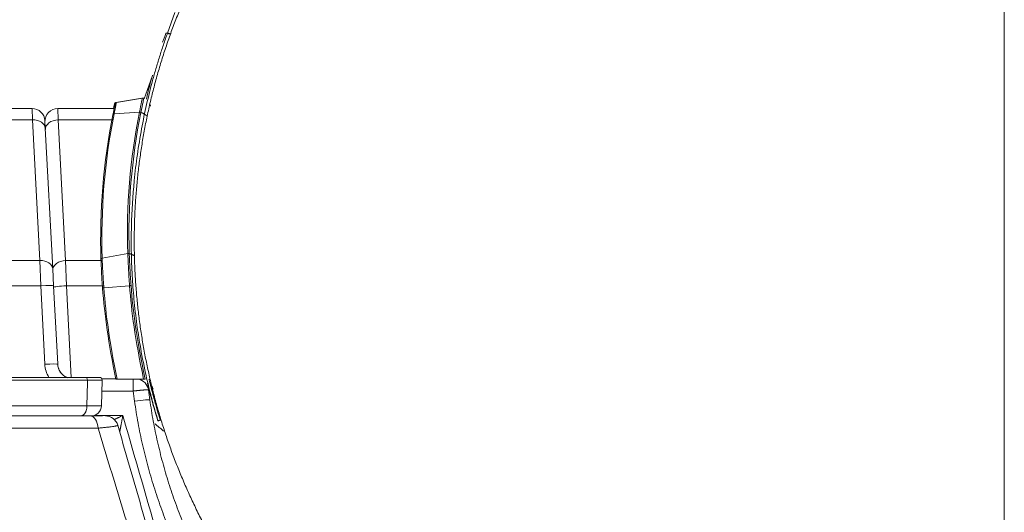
# Model space of a CAD drawing. Header units: millimetres. Extents: x 0 to 594, y 0 to 420.
# Tile 851 of 1056: x 493 to 513, y 154 to 163. Entities that reach past the tile are written whole.
import ezdxf

# ---------------------------------------------------------------- set-up
doc = ezdxf.new("R2010")
doc.units = ezdxf.units.MM
doc.layers.add('1', color=7, linetype='Continuous', true_color=0xffffff)
doc.styles.add('Arial', font='txt')
doc.dimstyles.get("Standard").update_dxf_attribs({"dimtxt": 0.18, "dimasz": 0.18, "dimexe": 0.18, "dimexo": 0.0625, "dimgap": 0.09, "dimtad": 0, "dimtih": 1, "dimtoh": 1, "dimdec": 4, "dimzin": 0, "dimdsep": 46, "dimtxsty": 'Standard', "dimcen": 0.09, "dimadec": 0, "dimazin": 0, "dimtfac": 1, "dimtdec": 4, "dimtofl": 0, "dimtmove": 0, "dimatfit": 3, "dimfxl": 0, "dimtolj": 1, "dimtzin": 0, "dimarcsym": 0})

# ---------------------------------------------------------------- blocks, each defined once
blk = doc.blocks.new('_U3')
at = {"layer": '1', "color": 18, "lineweight": 18}
for p, q in [((427.525, 148.168), (427.525, 219.749)), ((512.525, 148.168), (512.525, 219.749)), ((427.525, 217.749), (463.942, 217.749)), ((512.525, 217.749), (476.108, 217.749))]:
    blk.add_line(p, q, dxfattribs=at)
at = {"layer": '1', "color": 18}
for points in [[(427.525, 217.749), (431.025, 218.687), (431.025, 216.811)], [(512.525, 217.749), (509.025, 216.811), (509.025, 218.687)]]:
    blk.add_solid(points, dxfattribs=at)
at = {"layer": '1', "color": 18, "linetype": 'Continuous', "lineweight": 13, "char_height": 3.5, "attachment_point": 7, "line_spacing_factor": 1.047437, "style": 'Arial'}
for s, insert in [('\\fArial|b0|i0;\\W1.0000;1.70', (465.627, 215.113)), ('\\fArial|b0|i0;\\W1.0000;DEFLATED TUBES WIDTH', (440.321, 208.053))]:
    blk.add_mtext(s, dxfattribs=dict(at, insert=insert))

msp = doc.modelspace()

# ---------------------------------------------------------------- linework, layer by layer
at = {"layer": '1', "color": 155, "linetype": 'Continuous', "lineweight": 18}
for p, q in [((496.294, 162.98), (496.437, 163.379)), ((495.838, 161.701), (496, 162.157)), ((495.791, 161.715), (495.288, 161.629)), ((495.831, 161.706), (495.832, 161.711)), ((493.664, 161.513), (492.975, 161.513)), ((494.165, 161.513), (495.258, 161.513)), ((493.922, 161.13), (493.914, 161.276)), ((494.065, 158.397), (493.922, 161.13)), ((494.082, 158.07), (494.065, 158.397)), ((494.162, 156.547), (494.082, 158.07)), ((492.502, 156.292), (494.707, 156.292)), ((494.738, 156.24), (494.738, 156.189)), ((495.024, 156.24), (495.01, 155.736)), ((495.019, 156.263), (495.315, 156.263)), ((495.29, 156.259), (495.315, 156.259)), ((495.315, 156.259), (495.827, 156.259)), ((495.856, 156.259), (495.827, 156.259)), ((494.738, 156.189), (494.73, 155.736)), ((494.788, 155.542), (492.531, 155.542))]:
    msp.add_line(p, q, dxfattribs=at)
at = {"layer": '1', "color": 155, "linetype": 'Continuous', "lineweight": 13}
for p, q in [((495.263, 161.598), (495.262, 161.562)), ((495.263, 161.598), (495.276, 161.598)), ((495.276, 161.598), (495.275, 161.562)), ((495.288, 161.629), (495.301, 161.629)), ((495.804, 161.715), (495.301, 161.629)), ((495.791, 161.715), (495.804, 161.715)), ((495.805, 161.715), (495.802, 161.716)), ((495.812, 161.716), (495.804, 161.715)), ((493.664, 161.513), (493.672, 161.293)), ((494.173, 161.293), (494.165, 161.513)), ((495.747, 161.443), (495.256, 161.409)), ((492.975, 161.293), (493.672, 161.293)), ((493.672, 161.293), (493.815, 158.561)), ((494.316, 158.561), (494.173, 161.293)), ((495.24, 161.293), (494.173, 161.293)), ((493.815, 158.561), (490.286, 158.561)), ((493.815, 158.561), (493.833, 158.07)), ((494.333, 158.07), (494.316, 158.561)), ((494.316, 158.561), (495.03, 158.561)), ((495.522, 158.697), (495.026, 158.606)), ((490.274, 158.07), (493.833, 158.07)), ((493.833, 158.07), (493.912, 156.547)), ((494.426, 156.292), (494.333, 158.07)), ((494.333, 158.07), (495.054, 158.07)), ((495.556, 158.072), (495.057, 158.03)), ((495.625, 156.259), (495.625, 156.026)), ((495.018, 156.026), (495.625, 156.026)), ((492.52, 155.736), (494.73, 155.736)), ((495.425, 155.553), (494.878, 155.553)), ((492.649, 155.305), (494.945, 155.305))]:
    msp.add_line(p, q, dxfattribs=at)
at = {"layer": '1', "color": 155, "linetype": 'Continuous', "lineweight": 18}
for centre, radius, start, end in [((493.664, 161.263), 0.25, 3, 90), ((494.165, 161.263), 0.25, 90, 183), ((494.462, 156.563), 0.3, 183, 244.842), ((494.974, 156.242), 0.05, 358.5, 90), ((494.81, 155.742), 0.2, 270, 358.5)]:
    msp.add_arc(centre, radius, start, end, dxfattribs=at)
at = {"layer": '1', "color": 155, "linetype": 'Continuous', "lineweight": 13}
msp.add_arc((494.462, 156.576), 0.55, 183, 211.1649, dxfattribs=at)
for centre, major_axis, ratio, start_param, end_param in [((493.672, 161.117), (0.25, 0.013), 0.706622, 0, 1.533781), ((494.173, 161.117), (0.25, 0.013), 0.706622, 1.533781, 3.141593), ((493.815, 158.384), (0.25, 0.013), 0.706622, 0, 1.533781), ((494.316, 158.384), (0.25, 0.013), 0.706622, 1.533781, 3.141593), ((493.833, 158.057), (-0.25, -0.013), 0.052264, 3.141593, 4.70965), ((494.333, 158.057), (0.25, 0.013), 0.052264, 1.568057, 3.141593), ((493.912, 156.534), (-0.25, -0.013), 0.052264, 3.141593, 4.70965), ((495.653, 155.812), (-0.297, -0.042), 0.051828, 3.14112, 4.705104), ((494.788, 155.292), (0, -0.25), 0.628156, 1.623156, 3.141593)]:
    msp.add_ellipse(centre, major_axis=major_axis, ratio=ratio, start_param=start_param, end_param=end_param, dxfattribs=at)
at = {"layer": '1', "color": 155, "linetype": 'Continuous', "lineweight": 18}
for centre, major_axis, ratio, start_param, end_param in [((494.707, 156.242), (0, 0.05), 0.625395, 4.686209, 6.283192), ((495.675, 156.013), (0, 0.25), 1, 4.85202, 6.099907), ((495.087, 155.292), (0, 0.25), 1, 4.992628, 6.283185)]:
    msp.add_ellipse(centre, major_axis=major_axis, ratio=ratio, start_param=start_param, end_param=end_param, dxfattribs=at)
for points, degree in [([(507.522, 147.063), (506.353, 147.063), (504.058, 147.519), (501.897, 148.415), (499.952, 149.714), (498.298, 151.368), (496.999, 153.313), (496.104, 155.474), (495.647, 157.769), (495.647, 160.108), (496.104, 162.402), (496.999, 164.563), (498.298, 166.508), (499.952, 168.162), (501.897, 169.462), (504.058, 170.357), (506.353, 170.813), (507.522, 170.813)], 2), ([(507.522, 147.063), (506.353, 147.063), (504.058, 147.519), (501.897, 148.415), (499.952, 149.714), (498.298, 151.368), (496.999, 153.313), (496.104, 155.474), (495.647, 157.769), (495.647, 160.108), (496.104, 162.402), (496.999, 164.563), (498.298, 166.508), (499.952, 168.162), (501.897, 169.462), (504.058, 170.357), (506.353, 170.813), (507.522, 170.813)], 2), ([(496.198, 162.8), (496.238, 162.918), (496.261, 162.98), (496.261, 162.98)], 3), ([(496.261, 162.98), (496.272, 162.98), (496.283, 162.98), (496.293, 162.98)], 3), ([(496.293, 162.98), (496.341, 162.963)], 1), ([(495.882, 161.697), (495.921, 161.865), (495.961, 162.021), (496.001, 162.162)], 3), ([(495.276, 161.598), (495.276, 161.598), (495.268, 161.562), (495.246, 161.457), (495.232, 161.389)], 3), ([(495.301, 161.629), (495.301, 161.629), (495.293, 161.59), (495.27, 161.479), (495.256, 161.409)], 3), ([(495.275, 161.562), (495.276, 161.598)], 1), ([(495.276, 161.574), (495.284, 161.61), (495.288, 161.629), (495.288, 161.629)], 3), ([(495.799, 161.716), (495.791, 161.715)], 1), ([(495.832, 161.711), (495.823, 161.716), (495.812, 161.716)], 2), ([(495.256, 161.409), (495.071, 160.487), (494.994, 159.537), (495.026, 158.606)], 3), ([(495.232, 161.389), (495.048, 160.466), (494.971, 159.514), (495.002, 158.583)], 3), ([(495.002, 158.583), (495.004, 158.513), (495.011, 158.338), (495.024, 158.128), (495.032, 158.027)], 3), ([(495.026, 158.606), (495.028, 158.534), (495.035, 158.352), (495.049, 158.134), (495.057, 158.03)], 3), ([(495.032, 158.027), (495.071, 157.5), (495.147, 156.956), (495.29, 156.259)], 3), ([(495.057, 158.03), (495.096, 157.504), (495.171, 156.962), (495.315, 156.259)], 3), ([(496.013, 156.063), (496.002, 156.089), (495.993, 156.108), (495.986, 156.124)], 3), ([(495.95, 155.854), (495.941, 155.918), (495.932, 155.983), (495.923, 156.048)], 3), ([(496.109, 155.448), (496.108, 155.448), (496.106, 155.448), (496.104, 155.448)], 3), ([(496.109, 155.448), (496.157, 155.463)], 1)]:
    msp.add_open_spline(points, degree=degree, dxfattribs=at)
for points, degree, knots in [([(512.525, 148.168), (512.525, 148.169), (512.525, 148.171), (512.525, 148.178), (512.525, 148.183), (512.525, 148.196), (512.525, 148.204), (512.525, 148.218), (512.525, 148.223), (512.525, 148.231), (512.525, 148.236), (512.525, 148.24), (512.525, 148.243), (512.525, 148.245), (512.525, 148.259), (512.525, 148.272), (512.525, 148.302), (512.525, 148.335), (512.525, 148.373), (512.525, 148.403), (512.525, 148.414), (512.525, 148.43), (512.525, 148.435), (512.525, 148.443), (512.525, 148.446), (512.525, 148.452), (512.525, 148.455), (512.525, 148.48), (512.525, 148.504), (512.525, 148.553), (512.525, 148.604), (512.525, 148.659), (512.525, 148.702), (512.525, 148.716), (512.525, 148.735), (512.525, 148.739), (512.525, 148.746), (512.525, 148.75), (512.525, 148.761), (512.525, 148.768), (512.525, 148.791), (512.525, 148.806), (512.525, 148.837), (512.525, 148.852), (512.525, 148.883), (512.525, 148.899), (512.525, 148.93), (512.525, 148.945), (512.525, 148.977), (512.525, 148.992), (512.525, 149.023), (512.525, 149.039), (512.525, 149.086), (512.525, 149.118), (512.525, 149.213), (512.525, 149.277), (512.525, 149.405), (512.525, 149.47), (512.525, 149.568), (512.525, 149.601), (512.525, 149.667), (512.525, 149.7), (512.525, 149.799), (512.525, 149.866), (512.525, 149.95), (512.525, 149.967), (512.525, 150.001), (512.525, 150.018), (512.525, 150.068), (512.525, 150.102), (512.525, 150.17), (512.525, 150.203), (512.525, 150.271), (512.525, 150.305), (512.525, 150.407), (512.525, 150.475), (512.525, 150.611), (512.525, 150.679), (512.525, 150.883), (512.525, 151.02), (512.525, 151.293), (512.525, 151.43), (512.525, 151.704), (512.525, 151.842), (512.525, 152.049), (512.525, 152.117), (512.525, 152.221), (512.525, 152.255), (512.525, 152.307), (512.525, 152.324), (512.525, 152.359), (512.525, 152.652), (512.525, 152.942), (512.525, 153.348), (512.525, 153.482), (512.525, 153.683), (512.525, 153.75), (512.525, 153.851), (512.525, 153.884), (512.525, 153.951), (512.525, 153.984), (512.525, 154.084), (512.525, 154.15), (512.525, 154.283), (512.525, 154.349), (512.525, 154.547), (512.525, 154.68), (512.525, 155.075), (512.525, 155.338), (512.525, 155.731), (512.525, 155.862), (512.525, 156.122), (512.525, 156.253), (512.525, 156.642), (512.525, 156.901), (512.525, 157.288), (512.525, 157.545), (512.525, 157.801), (512.525, 157.961), (512.525, 157.993), (512.525, 158.057), (512.525, 158.089), (512.525, 158.184), (512.525, 158.248), (512.525, 158.438), (512.525, 158.565), (512.525, 158.818), (512.525, 158.943), (512.525, 159.194), (512.525, 159.319), (512.525, 159.694), (512.525, 159.942), (512.525, 160.311), (512.525, 160.434), (512.525, 160.618), (512.525, 160.71), (512.525, 160.801), (512.525, 160.862), (512.525, 160.893), (512.525, 161.166), (512.525, 161.408), (512.525, 161.888), (512.525, 162.126), (512.525, 162.598), (512.525, 162.833), (512.525, 163.298), (512.525, 163.528), (512.525, 163.986), (512.525, 164.213), (512.525, 164.466), (512.525, 164.494), (512.525, 164.551), (512.525, 164.579), (512.525, 164.663), (512.525, 164.719), (512.525, 164.886), (512.525, 165.219), (512.525, 165.548), (512.525, 165.982), (512.525, 166.196), (512.525, 166.515), (512.525, 166.621), (512.525, 166.778), (512.525, 166.857), (512.525, 166.935), (512.525, 166.987), (512.525, 167.013), (512.525, 167.143), (512.525, 167.247), (512.525, 167.452), (512.525, 167.554), (512.525, 167.756), (512.525, 167.857), (512.525, 167.982), (512.525, 168.007), (512.525, 168.044), (512.525, 168.056), (512.525, 168.081), (512.525, 168.093), (512.525, 168.13), (512.525, 168.155), (512.525, 168.204), (512.525, 168.253), (512.525, 168.301), (512.525, 168.349), (512.525, 168.373), (512.525, 168.445), (512.525, 168.493), (512.525, 168.552), (512.525, 168.564), (512.525, 168.588), (512.525, 168.611), (512.525, 168.635), (512.525, 168.658), (512.525, 168.693), (512.525, 168.727), (512.525, 168.772), (512.525, 168.794), (512.525, 168.86), (512.525, 168.902), (512.525, 168.985), (512.525, 169.025), (512.525, 169.102), (512.525, 169.14), (512.525, 169.18), (512.525, 169.185), (512.525, 169.194), (512.525, 169.207), (512.525, 169.22), (512.525, 169.246), (512.525, 169.263), (512.525, 169.312), (512.525, 169.343), (512.525, 169.402), (512.525, 169.43), (512.525, 169.482), (512.525, 169.506), (512.525, 169.55), (512.525, 169.571), (512.525, 169.598), (512.525, 169.607), (512.525, 169.619), (512.525, 169.623), (512.525, 169.629), (512.525, 169.631), (512.525, 169.635), (512.525, 169.651), (512.525, 169.665), (512.525, 169.685), (512.525, 169.693), (512.525, 169.704), (512.525, 169.707), (512.525, 169.708)], 3, [0, 0, 0, 0, 0.003906, 0.003906, 0.007813, 0.007813, 0.011719, 0.011719, 0.013672, 0.013672, 0.014648, 0.015137, 0.015137, 0.015625, 0.015625, 0.019531, 0.019531, 0.023438, 0.027344, 0.027344, 0.029297, 0.029297, 0.030273, 0.030273, 0.030762, 0.030762, 0.03125, 0.03125, 0.035156, 0.035156, 0.039063, 0.042969, 0.042969, 0.044922, 0.044922, 0.04541, 0.04541, 0.045898, 0.045898, 0.046875, 0.046875, 0.048828, 0.048828, 0.050781, 0.050781, 0.052734, 0.052734, 0.054688, 0.054688, 0.056641, 0.056641, 0.058594, 0.058594, 0.0625, 0.0625, 0.070313, 0.070313, 0.078125, 0.078125, 0.082031, 0.082031, 0.085938, 0.085938, 0.09375, 0.09375, 0.095703, 0.095703, 0.097656, 0.097656, 0.101563, 0.101563, 0.105469, 0.105469, 0.109375, 0.109375, 0.117188, 0.117188, 0.125, 0.125, 0.140625, 0.140625, 0.15625, 0.15625, 0.171875, 0.171875, 0.179688, 0.179688, 0.183594, 0.183594, 0.185547, 0.185547, 0.1875, 0.21875, 0.21875, 0.234375, 0.234375, 0.242188, 0.242188, 0.246094, 0.246094, 0.25, 0.25, 0.257813, 0.257813, 0.265625, 0.265625, 0.28125, 0.28125, 0.3125, 0.3125, 0.328125, 0.328125, 0.34375, 0.34375, 0.375, 0.375, 0.390625, 0.40625, 0.40625, 0.410156, 0.410156, 0.414063, 0.414063, 0.421875, 0.421875, 0.4375, 0.4375, 0.453125, 0.453125, 0.46875, 0.46875, 0.5, 0.5, 0.515625, 0.515625, 0.523438, 0.527344, 0.527344, 0.53125, 0.53125, 0.5625, 0.5625, 0.59375, 0.59375, 0.625, 0.625, 0.65625, 0.65625, 0.6875, 0.6875, 0.691406, 0.691406, 0.695313, 0.695313, 0.703125, 0.703125, 0.71875, 0.75, 0.75, 0.78125, 0.78125, 0.796875, 0.796875, 0.804687, 0.808594, 0.808594, 0.8125, 0.8125, 0.828125, 0.828125, 0.84375, 0.84375, 0.859375, 0.859375, 0.863281, 0.863281, 0.865234, 0.865234, 0.867187, 0.867187, 0.871094, 0.871094, 0.875, 0.878906, 0.878906, 0.882812, 0.882812, 0.890625, 0.890625, 0.892578, 0.892578, 0.894531, 0.896484, 0.896484, 0.898437, 0.902344, 0.902344, 0.90625, 0.90625, 0.914062, 0.914062, 0.921875, 0.921875, 0.929687, 0.929687, 0.930664, 0.930664, 0.931641, 0.933594, 0.933594, 0.9375, 0.9375, 0.945312, 0.945312, 0.953125, 0.953125, 0.960937, 0.960937, 0.96875, 0.96875, 0.972656, 0.972656, 0.974609, 0.974609, 0.975586, 0.975586, 0.976562, 0.984375, 0.984375, 0.992187, 0.992187, 1, 1, 1, 1]), ([(512.525, 169.708), (512.525, 169.707), (512.525, 169.704), (512.525, 169.693), (512.525, 169.685), (512.525, 169.665), (512.525, 169.651), (512.525, 169.635), (512.525, 169.631), (512.525, 169.629), (512.525, 169.623), (512.525, 169.619), (512.525, 169.607), (512.525, 169.598), (512.525, 169.571), (512.525, 169.55), (512.525, 169.506), (512.525, 169.482), (512.525, 169.43), (512.525, 169.402), (512.525, 169.343), (512.525, 169.312), (512.525, 169.263), (512.525, 169.246), (512.525, 169.22), (512.525, 169.207), (512.525, 169.194), (512.525, 169.185), (512.525, 169.18), (512.525, 169.14), (512.525, 169.102), (512.525, 169.025), (512.525, 168.985), (512.525, 168.902), (512.525, 168.86), (512.525, 168.794), (512.525, 168.772), (512.525, 168.727), (512.525, 168.693), (512.525, 168.658), (512.525, 168.635), (512.525, 168.611), (512.525, 168.588), (512.525, 168.564), (512.525, 168.552), (512.525, 168.493), (512.525, 168.445), (512.525, 168.373), (512.525, 168.349), (512.525, 168.301), (512.525, 168.253), (512.525, 168.204), (512.525, 168.155), (512.525, 168.13), (512.525, 168.093), (512.525, 168.081), (512.525, 168.056), (512.525, 168.044), (512.525, 168.007), (512.525, 167.982), (512.525, 167.857), (512.525, 167.756), (512.525, 167.554), (512.525, 167.452), (512.525, 167.247), (512.525, 167.143), (512.525, 167.013), (512.525, 166.987), (512.525, 166.935), (512.525, 166.857), (512.525, 166.778), (512.525, 166.621), (512.525, 166.515), (512.525, 166.196), (512.525, 165.982), (512.525, 165.548), (512.525, 165.219), (512.525, 164.886), (512.525, 164.719), (512.525, 164.663), (512.525, 164.579), (512.525, 164.551), (512.525, 164.494), (512.525, 164.466), (512.525, 164.213), (512.525, 163.986), (512.525, 163.528), (512.525, 163.298), (512.525, 162.833), (512.525, 162.598), (512.525, 162.126), (512.525, 161.888), (512.525, 161.408), (512.525, 161.166), (512.525, 160.893), (512.525, 160.862), (512.525, 160.801), (512.525, 160.71), (512.525, 160.618), (512.525, 160.434), (512.525, 160.311), (512.525, 159.942), (512.525, 159.694), (512.525, 159.319), (512.525, 159.194), (512.525, 158.943), (512.525, 158.818), (512.525, 158.565), (512.525, 158.438), (512.525, 158.248), (512.525, 158.184), (512.525, 158.089), (512.525, 158.057), (512.525, 157.993), (512.525, 157.961), (512.525, 157.801), (512.525, 157.545), (512.525, 157.288), (512.525, 156.901), (512.525, 156.642), (512.525, 156.253), (512.525, 156.122), (512.525, 155.862), (512.525, 155.731), (512.525, 155.338), (512.525, 155.075), (512.525, 154.68), (512.525, 154.547), (512.525, 154.349), (512.525, 154.283), (512.525, 154.15), (512.525, 154.084), (512.525, 153.984), (512.525, 153.951), (512.525, 153.884), (512.525, 153.851), (512.525, 153.75), (512.525, 153.683), (512.525, 153.482), (512.525, 153.348), (512.525, 152.942), (512.525, 152.652), (512.525, 152.359), (512.525, 152.324), (512.525, 152.307), (512.525, 152.255), (512.525, 152.221), (512.525, 152.117), (512.525, 152.049), (512.525, 151.842), (512.525, 151.704), (512.525, 151.43), (512.525, 151.293), (512.525, 151.02), (512.525, 150.883), (512.525, 150.679), (512.525, 150.611), (512.525, 150.475), (512.525, 150.407), (512.525, 150.305), (512.525, 150.271), (512.525, 150.203), (512.525, 150.17), (512.525, 150.102), (512.525, 150.068), (512.525, 150.018), (512.525, 150.001), (512.525, 149.967), (512.525, 149.95), (512.525, 149.866), (512.525, 149.799), (512.525, 149.7), (512.525, 149.667), (512.525, 149.601), (512.525, 149.568), (512.525, 149.47), (512.525, 149.405), (512.525, 149.277), (512.525, 149.213), (512.525, 149.118), (512.525, 149.086), (512.525, 149.039), (512.525, 149.023), (512.525, 148.992), (512.525, 148.977), (512.525, 148.945), (512.525, 148.93), (512.525, 148.899), (512.525, 148.883), (512.525, 148.852), (512.525, 148.837), (512.525, 148.806), (512.525, 148.791), (512.525, 148.768), (512.525, 148.761), (512.525, 148.75), (512.525, 148.746), (512.525, 148.739), (512.525, 148.735), (512.525, 148.716), (512.525, 148.702), (512.525, 148.659), (512.525, 148.604), (512.525, 148.553), (512.525, 148.504), (512.525, 148.48), (512.525, 148.455), (512.525, 148.452), (512.525, 148.446), (512.525, 148.443), (512.525, 148.435), (512.525, 148.43), (512.525, 148.414), (512.525, 148.403), (512.525, 148.373), (512.525, 148.335), (512.525, 148.302), (512.525, 148.272), (512.525, 148.259), (512.525, 148.245), (512.525, 148.243), (512.525, 148.24), (512.525, 148.236), (512.525, 148.231), (512.525, 148.223), (512.525, 148.218), (512.525, 148.204), (512.525, 148.196), (512.525, 148.183), (512.525, 148.178), (512.525, 148.171), (512.525, 148.169), (512.525, 148.168)], 3, [0, 0, 0, 0, 0.007813, 0.007813, 0.015625, 0.015625, 0.023438, 0.024414, 0.024414, 0.025391, 0.025391, 0.027344, 0.027344, 0.03125, 0.03125, 0.039063, 0.039063, 0.046875, 0.046875, 0.054688, 0.054688, 0.0625, 0.0625, 0.066406, 0.066406, 0.068359, 0.069336, 0.069336, 0.070313, 0.070313, 0.078125, 0.078125, 0.085938, 0.085938, 0.09375, 0.09375, 0.097656, 0.097656, 0.101563, 0.103516, 0.103516, 0.105469, 0.107422, 0.107422, 0.109375, 0.109375, 0.117188, 0.117188, 0.121094, 0.121094, 0.125, 0.128906, 0.128906, 0.132813, 0.132813, 0.134766, 0.134766, 0.136719, 0.136719, 0.140625, 0.140625, 0.15625, 0.15625, 0.171875, 0.171875, 0.1875, 0.1875, 0.191406, 0.191406, 0.195313, 0.203125, 0.203125, 0.21875, 0.21875, 0.25, 0.25, 0.28125, 0.296875, 0.296875, 0.304687, 0.304687, 0.308594, 0.308594, 0.3125, 0.3125, 0.34375, 0.34375, 0.375, 0.375, 0.40625, 0.40625, 0.4375, 0.4375, 0.46875, 0.46875, 0.472656, 0.472656, 0.476562, 0.484375, 0.484375, 0.5, 0.5, 0.53125, 0.53125, 0.546875, 0.546875, 0.5625, 0.5625, 0.578125, 0.578125, 0.585937, 0.585937, 0.589844, 0.589844, 0.59375, 0.59375, 0.609375, 0.625, 0.625, 0.65625, 0.65625, 0.671875, 0.671875, 0.6875, 0.6875, 0.71875, 0.71875, 0.734375, 0.734375, 0.742187, 0.742187, 0.75, 0.75, 0.753906, 0.753906, 0.757812, 0.757812, 0.765625, 0.765625, 0.78125, 0.78125, 0.8125, 0.814453, 0.814453, 0.816406, 0.816406, 0.820312, 0.820312, 0.828125, 0.828125, 0.84375, 0.84375, 0.859375, 0.859375, 0.875, 0.875, 0.882812, 0.882812, 0.890625, 0.890625, 0.894531, 0.894531, 0.898437, 0.898437, 0.902344, 0.902344, 0.904297, 0.904297, 0.90625, 0.90625, 0.914062, 0.914062, 0.917969, 0.917969, 0.921875, 0.921875, 0.929687, 0.929687, 0.9375, 0.9375, 0.941406, 0.941406, 0.943359, 0.943359, 0.945312, 0.945312, 0.947266, 0.947266, 0.949219, 0.949219, 0.951172, 0.951172, 0.953125, 0.953125, 0.954102, 0.954102, 0.95459, 0.95459, 0.955078, 0.955078, 0.957031, 0.957031, 0.960937, 0.964844, 0.964844, 0.96875, 0.96875, 0.969238, 0.969238, 0.969727, 0.969727, 0.970703, 0.970703, 0.972656, 0.972656, 0.976562, 0.980469, 0.980469, 0.984375, 0.984375, 0.984863, 0.984863, 0.985352, 0.986328, 0.986328, 0.988281, 0.988281, 0.992187, 0.992187, 0.996094, 0.996094, 1, 1, 1, 1]), ([(513.072, 169.437), (513.611, 169.152), (515.092, 168.162), (516.746, 166.508), (518.046, 164.563), (518.941, 162.402), (519.397, 160.108), (519.397, 157.768), (518.941, 155.474), (518.046, 153.313), (516.746, 151.368), (515.092, 149.714), (513.356, 148.554), (512.525, 148.168)], 2, [0, 0, 0, 0.046286, 0.134711, 0.223136, 0.31156, 0.399985, 0.48841, 0.576834, 0.665259, 0.753684, 0.842108, 0.930533, 1, 1, 1]), ([(496.109, 155.448), (496.085, 155.528), (496.031, 155.71), (495.949, 156.018), (495.851, 156.429), (495.766, 156.867), (495.691, 157.349), (495.64, 157.797), (495.604, 158.276), (495.589, 158.666), (495.588, 158.987), (495.594, 159.442), (495.638, 160.156), (495.75, 160.945), (495.884, 161.591), (495.98, 161.98), (496.067, 162.288), (496.137, 162.519), (496.212, 162.75), (496.266, 162.903), (496.293, 162.98)], 3, [0, 0, 0, 0, 0.032542, 0.074072, 0.124403, 0.197435, 0.248935, 0.315332, 0.374287, 0.437227, 0.468584, 0.499877, 0.616002, 0.749124, 0.811708, 0.874185, 0.905448, 0.936841, 0.96836, 1, 1, 1, 1]), ([(495.246, 161.525), (495.248, 161.532), (495.258, 161.577), (495.262, 161.598), (495.263, 161.598)], 3, [0, 0, 0, 0, 0.145801, 1, 1, 1, 1]), ([(495.815, 161.716), (495.815, 161.716), (495.815, 161.716), (495.814, 161.716), (495.814, 161.716), (495.814, 161.716), (495.814, 161.716), (495.813, 161.716), (495.813, 161.716), (495.811, 161.716), (495.808, 161.716), (495.806, 161.716), (495.804, 161.716), (495.803, 161.716), (495.803, 161.716), (495.803, 161.716), (495.803, 161.716), (495.803, 161.716), (495.802, 161.716), (495.802, 161.716), (495.802, 161.716)], 3, [0, 0, 0, 0, 0.031882, 0.053516, 0.075391, 0.097266, 0.119141, 0.141016, 0.162891, 0.283203, 0.498047, 0.771484, 0.891797, 0.905301, 0.918806, 0.93231, 0.945815, 0.958804, 0.972854, 1, 1, 1, 1]), ([(495.965, 161.562), (495.963, 161.566), (495.958, 161.577), (495.952, 161.588), (495.948, 161.595)], 3, [0, 0, 0, 0, 0.357982, 1, 1, 1, 1]), ([(494.162, 156.547), (494.163, 156.538), (494.164, 156.52), (494.169, 156.495), (494.175, 156.475), (494.184, 156.447), (494.201, 156.413), (494.229, 156.371), (494.265, 156.334), (494.307, 156.305), (494.338, 156.289), (494.353, 156.283), (494.355, 156.283)], 3, [0, 0, 0, 0, 0.092516, 0.17241, 0.239684, 0.29434, 0.451436, 0.587014, 0.743022, 0.880639, 0.984277, 1, 1, 1, 1]), ([(494.707, 156.292), (494.728, 156.292), (494.747, 156.292), (494.785, 156.292), (494.803, 156.292), (494.827, 156.292), (494.839, 156.292), (494.85, 156.292), (494.858, 156.292), (494.861, 156.292), (494.879, 156.292), (494.892, 156.292), (494.909, 156.292), (494.914, 156.292), (494.925, 156.292), (494.934, 156.292), (494.942, 156.292), (494.948, 156.292), (494.949, 156.292), (494.953, 156.292), (494.954, 156.292), (494.968, 156.292), (494.974, 156.292), (494.974, 156.292)], 3, [0, 0, 0, 0, 0.125041, 0.125041, 0.250082, 0.250082, 0.312603, 0.343863, 0.343863, 0.375123, 0.375123, 0.500165, 0.500165, 0.562685, 0.562685, 0.625206, 0.687726, 0.687726, 0.718987, 0.718987, 0.750247, 0.750247, 1, 1, 1, 1]), ([(495.934, 156.254), (495.934, 156.254), (495.934, 156.254), (495.96, 156.149), (495.988, 156.045), (496.017, 155.941)], 3, [0, 0, 0, 0, 0.003597, 0.003597, 1, 1, 1, 1]), ([(496.104, 155.448), (496.104, 155.448), (496.083, 155.515), (496.009, 155.768), (495.958, 155.951), (495.903, 156.18)], 3, [0, 0, 0, 0, 0.502513, 0.502513, 1, 1, 1, 1]), ([(494.73, 155.736), (494.73, 155.729), (494.73, 155.723), (494.728, 155.709), (494.728, 155.703), (494.726, 155.689), (494.725, 155.683), (494.723, 155.674), (494.722, 155.672), (494.72, 155.664), (494.719, 155.657), (494.715, 155.645), (494.713, 155.639), (494.708, 155.628), (494.706, 155.623), (494.702, 155.616), (494.701, 155.614), (494.697, 155.607), (494.695, 155.602), (494.688, 155.592), (494.685, 155.588), (494.679, 155.58), (494.675, 155.576), (494.67, 155.571), (494.669, 155.57), (494.664, 155.565), (494.661, 155.562), (494.653, 155.557), (494.649, 155.554), (494.641, 155.55), (494.637, 155.548), (494.631, 155.546), (494.63, 155.546), (494.624, 155.544), (494.62, 155.543), (494.615, 155.542), (494.614, 155.542), (494.61, 155.542), (494.607, 155.542), (494.605, 155.542)], 3, [0, 0, 0, 0, 0.066012, 0.066012, 0.131942, 0.131942, 0.197616, 0.197616, 0.219722, 0.219722, 0.285738, 0.285738, 0.351668, 0.351668, 0.417343, 0.417343, 0.439443, 0.439443, 0.505449, 0.505449, 0.571368, 0.571368, 0.637033, 0.637033, 0.657958, 0.657958, 0.723964, 0.723964, 0.789883, 0.789883, 0.855547, 0.855547, 0.876473, 0.876473, 0.941681, 0.941681, 0.960663, 0.960663, 1, 1, 1, 1]), ([(498.889, 150.068), (498.79, 150.165), (498.692, 150.263), (498.503, 150.463), (498.317, 150.667), (498.053, 150.982), (497.803, 151.307), (497.566, 151.643), (497.343, 151.988), (497.203, 152.225), (497.068, 152.465), (497.003, 152.587), (496.924, 152.741), (496.909, 152.772), (496.878, 152.834), (496.832, 152.928), (496.788, 153.022), (496.745, 153.116), (496.724, 153.164), (496.703, 153.211), (496.689, 153.243), (496.682, 153.259), (496.647, 153.338), (496.62, 153.402), (496.542, 153.594), (496.493, 153.723), (496.399, 153.982), (496.311, 154.243), (496.196, 154.638), (496.096, 155.039), (496.041, 155.308), (495.991, 155.58), (495.969, 155.716), (495.95, 155.854)], 3, [0, 0, 0, 0, 0.0625, 0.0625, 0.125, 0.1875, 0.25, 0.3125, 0.375, 0.4375, 0.4375, 0.5, 0.5, 0.515625, 0.515625, 0.53125, 0.5625, 0.5625, 0.578125, 0.585937, 0.585937, 0.59375, 0.59375, 0.625, 0.625, 0.6875, 0.6875, 0.75, 0.8125, 0.875, 0.9375, 0.9375, 1, 1, 1, 1]), ([(495.032, 155.542), (495.024, 155.542), (495.016, 155.542), (494.994, 155.542), (494.979, 155.542), (494.956, 155.542), (494.948, 155.542), (494.935, 155.542), (494.93, 155.542), (494.921, 155.542), (494.917, 155.542), (494.894, 155.542), (494.874, 155.542), (494.833, 155.542), (494.811, 155.542), (494.788, 155.542)], 3, [0, 0, 0, 0, 0.15045, 0.15045, 0.362837, 0.362837, 0.469031, 0.469031, 0.522128, 0.522128, 0.575225, 0.575225, 0.787612, 0.787612, 1, 1, 1, 1]), ([(496.139, 152.542), (496.004, 153.01), (495.868, 153.479), (495.666, 154.184), (495.598, 154.419), (495.462, 154.89), (495.395, 155.125), (495.327, 155.361)], 3, [0, 0, 0, 0, 0.5, 0.5, 0.75, 0.75, 1, 1, 1, 1]), ([(496.05, 155.387), (496.059, 155.379), (496.069, 155.372), (496.096, 155.349), (496.115, 155.334), (496.151, 155.305), (496.169, 155.29), (496.197, 155.266), (496.207, 155.258), (496.217, 155.249)], 3, [0, 0, 0, 0, 0.164062, 0.164062, 0.489583, 0.489583, 0.815104, 0.815104, 1, 1, 1, 1])]:
    msp.add_open_spline(points, degree=degree, knots=knots, dxfattribs=at)
at = {"layer": '1', "color": 155, "linetype": 'Continuous', "lineweight": 13}
for points, knots in [([(496.341, 162.963), (496.337, 162.963), (496.331, 162.963), (496.322, 162.963), (496.314, 162.963), (496.311, 162.963), (496.309, 162.963)], [0, 0, 0, 0, 0.312503, 0.625, 0.812501, 1, 1, 1, 1]), ([(495.775, 161.439), (495.792, 161.52), (495.818, 161.643), (495.829, 161.697), (495.831, 161.706)], [0, 0, 0, 0, 0.572758, 1, 1, 1, 1]), ([(494.738, 156.24), (494.565, 156.24), (494.389, 156.24), (494.031, 156.24), (493.668, 156.24), (493.294, 156.24), (492.914, 156.24), (492.721, 156.24), (492.526, 156.24)], [0, 0, 0, 0, 0.25, 0.25, 0.5, 0.75, 0.75, 1, 1, 1, 1]), ([(495.024, 156.24), (495.024, 156.24), (495.024, 156.24), (495.023, 156.24), (495.023, 156.24), (495.022, 156.24), (495.018, 156.24), (495.011, 156.24), (495.003, 156.24), (495.001, 156.24), (494.998, 156.24), (494.996, 156.24), (494.99, 156.24), (494.981, 156.24), (494.971, 156.24), (494.961, 156.24), (494.955, 156.24), (494.937, 156.24), (494.923, 156.24), (494.904, 156.24), (494.9, 156.24), (494.892, 156.24), (494.88, 156.24), (494.868, 156.24), (494.85, 156.24), (494.841, 156.24), (494.826, 156.24), (494.822, 156.24), (494.812, 156.24), (494.807, 156.24), (494.782, 156.24), (494.76, 156.24), (494.738, 156.24)], [0, 0, 0, 0, 0.007813, 0.015625, 0.03125, 0.0625, 0.125, 0.25, 0.25, 0.28125, 0.28125, 0.3125, 0.3125, 0.375, 0.4375, 0.4375, 0.5, 0.5, 0.625, 0.625, 0.65625, 0.65625, 0.6875, 0.75, 0.75, 0.8125, 0.8125, 0.84375, 0.84375, 0.875, 0.875, 1, 1, 1, 1]), ([(495.625, 156.026), (495.635, 156.027), (495.654, 156.03), (495.674, 156.032), (495.686, 156.033), (495.688, 156.033), (495.693, 156.034), (495.695, 156.034), (495.702, 156.035), (495.707, 156.035), (495.721, 156.037), (495.739, 156.038), (495.757, 156.04), (495.769, 156.041), (495.774, 156.042), (495.78, 156.042), (495.782, 156.042), (495.786, 156.043), (495.788, 156.043), (495.798, 156.044), (495.806, 156.045), (495.821, 156.046), (495.828, 156.046), (495.842, 156.047), (495.848, 156.048), (495.856, 156.048), (495.858, 156.048), (495.861, 156.049), (495.865, 156.049), (495.869, 156.049), (495.878, 156.049), (495.888, 156.05), (495.896, 156.05), (495.902, 156.05), (495.903, 156.05), (495.906, 156.05), (495.907, 156.05), (495.908, 156.05), (495.909, 156.05), (495.912, 156.05), (495.917, 156.05), (495.92, 156.049), (495.922, 156.049), (495.923, 156.048), (495.923, 156.048)], [0, 0, 0, 0, 0.0625, 0.125, 0.125, 0.140625, 0.140625, 0.15625, 0.15625, 0.1875, 0.1875, 0.25, 0.3125, 0.3125, 0.34375, 0.34375, 0.359375, 0.359375, 0.375, 0.375, 0.4375, 0.4375, 0.5, 0.5, 0.5625, 0.5625, 0.578125, 0.578125, 0.59375, 0.625, 0.625, 0.6875, 0.75, 0.75, 0.78125, 0.78125, 0.796875, 0.796875, 0.8125, 0.8125, 0.875, 0.9375, 0.9375, 1, 1, 1, 1]), ([(495.978, 156.083), (495.982, 156.066), (495.986, 156.05), (496.004, 155.982), (496.017, 155.934), (496.041, 155.843), (496.053, 155.8), (496.075, 155.723), (496.085, 155.688), (496.103, 155.625), (496.111, 155.597), (496.126, 155.549), (496.132, 155.528), (496.142, 155.496), (496.146, 155.484), (496.151, 155.467), (496.152, 155.463), (496.152, 155.463)], [0, 0, 0, 0, 0.041883, 0.041883, 0.178757, 0.178757, 0.315631, 0.315631, 0.452505, 0.452505, 0.589379, 0.589379, 0.726252, 0.726252, 0.863126, 0.863126, 1, 1, 1, 1]), ([(494.73, 155.736), (494.752, 155.736), (494.773, 155.736), (494.802, 155.736), (494.812, 155.736), (494.83, 155.736), (494.839, 155.736), (494.856, 155.736), (494.865, 155.736), (494.877, 155.736), (494.881, 155.736), (494.889, 155.736), (494.892, 155.736), (494.911, 155.736), (494.925, 155.736), (494.943, 155.736), (494.948, 155.736), (494.959, 155.736), (494.969, 155.736), (494.977, 155.736), (494.983, 155.736), (494.985, 155.736), (494.988, 155.736), (494.99, 155.736), (495.004, 155.736), (495.01, 155.736), (495.01, 155.736)], [0, 0, 0, 0, 0.125039, 0.125039, 0.187559, 0.187559, 0.250078, 0.250078, 0.312598, 0.312598, 0.343858, 0.343858, 0.375117, 0.375117, 0.500156, 0.500156, 0.562676, 0.562676, 0.625196, 0.687715, 0.687715, 0.718975, 0.718975, 0.750235, 0.750235, 1, 1, 1, 1]), ([(495.653, 155.828), (495.673, 155.686), (495.696, 155.545), (495.747, 155.265), (495.775, 155.126), (495.838, 154.85), (495.906, 154.576), (496.025, 154.169), (496.16, 153.768), (496.261, 153.504), (496.368, 153.241), (496.425, 153.111), (496.543, 152.852), (496.605, 152.724), (496.678, 152.58), (496.686, 152.564), (496.702, 152.533), (496.727, 152.485), (496.785, 152.375), (496.836, 152.281), (496.941, 152.095), (497.085, 151.85), (497.315, 151.494), (497.559, 151.148), (497.818, 150.812), (497.999, 150.595), (498.186, 150.381), (498.281, 150.276), (498.477, 150.07), (498.577, 149.968), (498.68, 149.869)], [0, 0, 0, 0, 0.0625, 0.0625, 0.125, 0.125, 0.1875, 0.25, 0.3125, 0.375, 0.375, 0.4375, 0.4375, 0.5, 0.5, 0.507812, 0.507812, 0.515625, 0.53125, 0.5625, 0.5625, 0.625, 0.6875, 0.75, 0.8125, 0.875, 0.875, 0.9375, 0.9375, 1, 1, 1, 1]), ([(495.425, 155.553), (495.424, 155.553), (495.424, 155.552), (495.422, 155.552), (495.419, 155.55), (495.413, 155.547), (495.407, 155.544), (495.396, 155.539), (495.389, 155.535), (495.367, 155.525), (495.353, 155.518), (495.335, 155.509), (495.332, 155.507), (495.324, 155.504), (495.321, 155.502), (495.31, 155.497), (495.303, 155.493), (495.289, 155.486), (495.282, 155.483), (495.268, 155.476), (495.261, 155.473), (495.255, 155.47)], [0, 0, 0, 0, 0.015714, 0.015714, 0.031429, 0.062858, 0.125715, 0.125715, 0.25143, 0.25143, 0.50286, 0.50286, 0.565718, 0.565718, 0.628575, 0.628575, 0.75429, 0.75429, 0.880005, 0.880005, 1, 1, 1, 1]), ([(495.364, 155.231), (495.364, 155.231), (495.365, 155.232), (495.365, 155.233), (495.365, 155.235), (495.366, 155.237), (495.366, 155.237), (495.366, 155.238), (495.366, 155.238), (495.366, 155.24), (495.367, 155.241), (495.367, 155.244), (495.367, 155.245), (495.368, 155.246), (495.368, 155.247), (495.368, 155.247), (495.369, 155.25), (495.369, 155.253), (495.37, 155.258), (495.371, 155.261), (495.372, 155.27), (495.373, 155.276), (495.375, 155.285), (495.376, 155.289), (495.377, 155.295), (495.378, 155.299), (495.38, 155.309), (495.381, 155.316), (495.384, 155.33), (495.385, 155.337), (495.387, 155.348), (495.388, 155.352), (495.389, 155.359), (495.39, 155.363), (495.392, 155.374), (495.393, 155.382), (495.396, 155.397), (495.398, 155.404), (495.401, 155.42), (495.402, 155.427), (495.404, 155.439), (495.405, 155.443), (495.406, 155.451), (495.407, 155.455), (495.411, 155.474), (495.414, 155.49), (495.418, 155.514), (495.419, 155.522), (495.422, 155.533), (495.423, 155.539), (495.424, 155.546), (495.425, 155.549), (495.425, 155.551), (495.425, 155.552), (495.425, 155.553)], [0, 0, 0, 0, 0.03125, 0.03125, 0.0625, 0.0625, 0.070313, 0.070313, 0.078125, 0.078125, 0.09375, 0.109375, 0.109375, 0.117188, 0.117188, 0.125, 0.125, 0.15625, 0.15625, 0.1875, 0.1875, 0.25, 0.25, 0.28125, 0.28125, 0.3125, 0.3125, 0.375, 0.375, 0.4375, 0.4375, 0.46875, 0.46875, 0.5, 0.5, 0.5625, 0.5625, 0.625, 0.625, 0.6875, 0.6875, 0.71875, 0.71875, 0.75, 0.75, 0.875, 0.875, 0.9375, 0.9375, 0.96875, 0.984375, 0.992188, 0.992188, 1, 1, 1, 1]), ([(494.945, 155.305), (494.96, 155.306), (494.989, 155.309), (495.031, 155.313), (495.07, 155.317), (495.095, 155.32), (495.11, 155.322), (495.113, 155.322), (495.118, 155.323), (495.127, 155.324), (495.136, 155.325), (495.152, 155.327), (495.163, 155.328), (495.193, 155.332), (495.211, 155.335), (495.236, 155.338), (495.252, 155.341), (495.265, 155.343), (495.273, 155.344), (495.275, 155.345), (495.278, 155.345), (495.282, 155.346), (495.286, 155.347), (495.294, 155.348), (495.304, 155.35), (495.314, 155.353), (495.322, 155.356), (495.325, 155.358), (495.327, 155.359), (495.327, 155.36), (495.327, 155.361)], [0, 0, 0, 0, 0.0625, 0.125, 0.1875, 0.25, 0.25, 0.265625, 0.265625, 0.28125, 0.3125, 0.3125, 0.375, 0.375, 0.5, 0.5, 0.5625, 0.625, 0.625, 0.640625, 0.640625, 0.65625, 0.6875, 0.6875, 0.75, 0.8125, 0.875, 0.9375, 0.9375, 1, 1, 1, 1]), ([(494.945, 155.305), (495.086, 154.843), (495.227, 154.382), (495.509, 153.461), (495.65, 153.001), (495.79, 152.542)], [0, 0, 0, 0, 0.5, 0.5, 1, 1, 1, 1]), ([(496.152, 155.463), (496.152, 155.463), (496.153, 155.463), (496.153, 155.463), (496.154, 155.463), (496.155, 155.463), (496.156, 155.463), (496.157, 155.463), (496.157, 155.463)], [0, 0, 0, 0, 0.125, 0.25, 0.375, 0.624996, 0.875, 1, 1, 1, 1])]:
    msp.add_open_spline(points, degree=3, knots=knots, dxfattribs=at)
for points, weights in [([(495.288, 161.629), (495.277, 161.627), (495.268, 161.62), (495.263, 161.61), (495.263, 161.598)], [1, 0.885822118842, 0.847762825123, 0.885822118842, 1]), ([(495.301, 161.629), (495.29, 161.627), (495.281, 161.62), (495.276, 161.61), (495.276, 161.598)], [1, 0.885822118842, 0.847762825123, 0.885822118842, 1]), ([(495.256, 161.409), (495.245, 161.409), (495.236, 161.404), (495.232, 161.397), (495.232, 161.389)], [1, 0.885822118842, 0.847762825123, 0.885822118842, 1]), ([(495.775, 161.439), (495.769, 161.441), (495.761, 161.443), (495.754, 161.443), (495.747, 161.443)], [1, 0.978369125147, 0.971158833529, 0.978369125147, 1]), ([(495.904, 161.357), (495.878, 161.383), (495.847, 161.407), (495.811, 161.425), (495.775, 161.439)], [0.993077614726, 0.993453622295, 0.995872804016, 1, 1]), ([(495.026, 158.606), (495.015, 158.604), (495.006, 158.599), (495.001, 158.591), (495.002, 158.583)], [1, 0.885822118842, 0.847762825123, 0.885822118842, 1]), ([(495.55, 158.696), (495.544, 158.698), (495.536, 158.699), (495.529, 158.698), (495.522, 158.697)], [1, 0.978369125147, 0.971158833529, 0.978369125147, 1]), ([(495.648, 158.654), (495.626, 158.668), (495.602, 158.68), (495.576, 158.689), (495.55, 158.696)], [0.994423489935, 0.99579032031, 0.997881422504, 1, 1]), ([(495.057, 158.03), (495.046, 158.029), (495.037, 158.028), (495.032, 158.027), (495.032, 158.027)], [1, 0.885822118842, 0.847762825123, 0.885822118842, 1]), ([(495.584, 158.074), (495.577, 158.074), (495.57, 158.073), (495.563, 158.073), (495.556, 158.072)], [1, 0.978369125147, 0.971158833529, 0.978369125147, 1])]:
    msp.add_rational_spline(points, weights, degree=4, dxfattribs=at)
for points in [[(495.804, 161.715), (495.804, 161.715), (495.793, 161.665), (495.763, 161.524), (495.747, 161.443)], [(495.252, 161.516), (495.258, 161.546), (495.262, 161.562), (495.262, 161.562)], [(495.747, 161.443), (495.566, 160.535), (495.491, 159.613), (495.522, 158.697)], [(495.55, 158.696), (495.52, 159.612), (495.594, 160.532), (495.775, 161.439)], [(495.522, 158.697), (495.525, 158.619), (495.533, 158.419), (495.547, 158.182), (495.556, 158.072)], [(495.584, 158.074), (495.576, 158.184), (495.561, 158.419), (495.553, 158.618), (495.55, 158.696)], [(495.556, 158.072), (495.593, 157.563), (495.664, 157.052), (495.827, 156.259)], [(495.856, 156.259), (495.692, 157.057), (495.622, 157.565), (495.584, 158.074)], [(495.625, 156.026), (495.634, 155.96), (495.644, 155.894), (495.653, 155.828)], [(496.291, 152.541), (496.003, 153.545), (495.714, 154.549), (495.425, 155.553)]]:
    msp.add_open_spline(points, degree=3, dxfattribs=at)
at = {"layer": '1', "color": 155, "linetype": 'Continuous', "lineweight": 18}
for points, weights in [([(495.802, 161.716), (495.799, 161.716), (495.797, 161.716), (495.794, 161.715), (495.791, 161.715)], [0.979411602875, 0.981264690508, 0.985313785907, 0.991558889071, 1]), ([(495.832, 161.711), (495.827, 161.713), (495.822, 161.715), (495.817, 161.716), (495.812, 161.716)], [1, 0.984509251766, 0.976414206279, 0.975714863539, 0.982411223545])]:
    msp.add_rational_spline(points, weights, degree=4, dxfattribs=at)

# ---------------------------------------------------------------- dimensions: what is measured, and where the dimension line sits
at = {"layer": '1', "color": 18, "linetype": 'Continuous', "lineweight": 13}
dim = msp.add_linear_dim(base=(512.525, 217.749), p1=(427.525, 148.168), p2=(512.525, 148.168), text=' <> \\P\\fArial|b0|i0;\\C18;{\\H1.00x;\\fArial|b0|i0;DEFLATED TUBES WIDTH\\fArial|b0|i0;}\\C18;', dimstyle='Standard', override={"dimtxt": 3.5, "dimasz": 3.5, "dimexe": 2, "dimexo": 0, "dimgap": 1.5, "dimtih": 1, "dimtoh": 1, "dimdec": 2, "dimlfac": 0.02, "dimdsep": 46, "dimlunit": 2, "dimtxsty": 'Arial', "dimsah": 1, "dimse1": 0, "dimse2": 0, "dimsd1": 0, "dimsd2": 0, "dimclrd": 18, "dimclre": 18, "dimclrt": 18, "dimtol": 0, "dimtm": -0.1, "dimtfac": 1, "dimtdec": 2, "dimtofl": 1, "dimtmove": 0, "dimlwd": 18, "dimlwe": 18}, dxfattribs=at)
dim.commit()
dim.dimension.update_dxf_attribs({"geometry": '_U3', "text_midpoint": (470.025, 217.749), "dimtype": 160})

doc.saveas('drawing.dxf')
